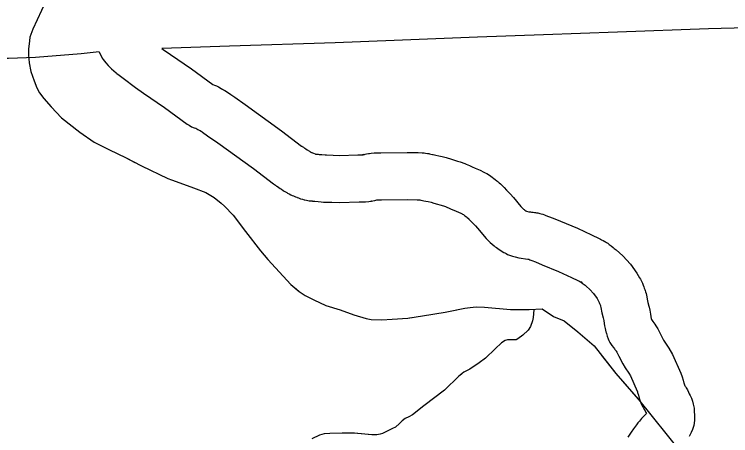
# Model space of a CAD drawing. Extents: x 1084508 to 1142749, y 1057638 to 1093403.
# Drawn here: x 1137803 to 1138518, y 1076410 to 1076831 of the extents above; entities that cross this region are included whole.
import ezdxf

# ---------------------------------------------------------------- set-up
doc = ezdxf.new("R2010")
doc.units = 0
doc.layers.add('Level 43', color=7, linetype='Continuous')
doc.layers.add('Level 46', color=7, linetype='Continuous')

msp = doc.modelspace()

# ---------------------------------------------------------------- linework, layer by layer
at = {"layer": 'Level 43'}
for points in [[(1137834.07, 1076844.57), (1137821.13, 1076816.5), (1137818.25, 1076808.59), (1137817.71, 1076804.99), (1137816.81, 1076796.53), (1137816.81, 1076791.13), (1137817.53, 1076782.85), (1137819.33, 1076774.4), (1137822.39, 1076764.86), (1137825.08, 1076757.84), (1137827.78, 1076753.16), (1137832.27, 1076747.41), (1137839.64, 1076739.13), (1137849.89, 1076728.15), (1137868.23, 1076713.76), (1137882.43, 1076703.68), (1137897.89, 1076695.94), (1137913.71, 1076688.39), (1137929.71, 1076680.11), (1137956.13, 1076667.33), (1137981.66, 1076657.98), (1137994.06, 1076653.48), (1138002.33, 1076648.44), (1138009.34, 1076642.68), (1138012.76, 1076639.62), (1138021.21, 1076630.81), (1138033.61, 1076614.25), (1138048.53, 1076595), (1138056.08, 1076586.54), (1138078.91, 1076561.35), (1138087.36, 1076554.51), (1138093.11, 1076550.38), (1138101.92, 1076546.06), (1138113.97, 1076540.3), (1138128.35, 1076535.98), (1138142.01, 1076531.12), (1138154.06, 1076527.34), (1138159.09, 1076526.44), (1138169.69, 1076526.08), (1138180.3, 1076526.62), (1138195.76, 1076527.88), (1138210.5, 1076530.04), (1138232.97, 1076533.64), (1138252.75, 1076537.78), (1138258.14, 1076538.32), (1138264.07, 1076539.04), (1138272.52, 1076538.68), (1138298.41, 1076536.52), (1138317.1, 1076536.34), (1138330.05, 1076537.24)], [(1137825.43, 1076757.24), (1137827.78, 1076753.16), (1137832.27, 1076747.41), (1137839.64, 1076739.13), (1137849.89, 1076728.15), (1137868.23, 1076713.76), (1137882.43, 1076703.68), (1137897.89, 1076695.94), (1137913.71, 1076688.39), (1137923.16, 1076683.49)], [(1137960.56, 1076665.71), (1137981.66, 1076657.98), (1137994.06, 1076653.48), (1138002.33, 1076648.44), (1138009.34, 1076642.68), (1138012.76, 1076639.62), (1138021.21, 1076630.81), (1138033.61, 1076614.25), (1138048.53, 1076595), (1138053.88, 1076589.01)], [(1138082.13, 1076558.75), (1138087.36, 1076554.51), (1138093.11, 1076550.38), (1138101.92, 1076546.06), (1138113.97, 1076540.3), (1138128.35, 1076535.98), (1138142.01, 1076531.12), (1138154.06, 1076527.34), (1138159.09, 1076526.44), (1138169.69, 1076526.08), (1138180.3, 1076526.62), (1138195.76, 1076527.88), (1138199.04, 1076528.36)], [(1138321.55, 1076536.19), (1138321.03, 1076528.25), (1138320.27, 1076524.93), (1138318.48, 1076519.55), (1138315.92, 1076515.71), (1138310.55, 1076510.6), (1138305.7, 1076507.01), (1138304.16, 1076506.25), (1138301.86, 1076506.25), (1138299.05, 1076506.25), (1138295.21, 1076506.25), (1138292.91, 1076505.48), (1138289.33, 1076503.18), (1138283.2, 1076497.03), (1138273.23, 1076487.82), (1138267.09, 1076482.96), (1138257.63, 1076476.82), (1138251.75, 1076473.75), (1138246.9, 1076469.65), (1138232.33, 1076455.84), (1138211.87, 1076440.23), (1138200.63, 1076431.27), (1138196.79, 1076428.97), (1138193.21, 1076427.43), (1138190.14, 1076425.13), (1138187.59, 1076422.57), (1138183.5, 1076418.73), (1138180.43, 1076417.45), (1138170.46, 1076412.59), (1138168.16, 1076411.82), (1138164.83, 1076411.06), (1138159.98, 1076411.06), (1138142.59, 1076412.85), (1138130.07, 1076412.85), (1138118.05, 1076412.59), (1138112.17, 1076412.08), (1138107.57, 1076410.8), (1138099.9, 1076407.22)], [(1138239.92, 1076535.1), (1138252.75, 1076537.78), (1138258.14, 1076538.32), (1138264.07, 1076539.04), (1138272.52, 1076538.68), (1138298.41, 1076536.52), (1138317.1, 1076536.34), (1138330.05, 1076537.24), (1138341.47, 1076529.51), (1138351.84, 1076525.19), (1138358.56, 1076519.72)], [(1138321.55, 1076536.18), (1138321.03, 1076528.25), (1138320.27, 1076524.93), (1138318.48, 1076519.55), (1138315.92, 1076515.71), (1138310.55, 1076510.6), (1138305.7, 1076507.01), (1138304.16, 1076506.25), (1138301.86, 1076506.25), (1138299.05, 1076506.25), (1138295.21, 1076506.25), (1138292.91, 1076505.48), (1138289.33, 1076503.18), (1138283.2, 1076497.03), (1138282.44, 1076496.33)], [(1138330.05, 1076537.24), (1138341.47, 1076529.51), (1138351.84, 1076525.19), (1138365.66, 1076513.95), (1138382.08, 1076500.11), (1138403.68, 1076472.45), (1138426.15, 1076446.52), (1138468.49, 1076393.78), (1138499.6, 1076367.85), (1138507.38, 1076357.47), (1138510.83, 1076345.37), (1138510.83, 1076316.84), (1138506.51, 1076258.05), (1138498.74, 1076228.66), (1138484.91, 1076211.37), (1138471.08, 1076190.62), (1138448.62, 1076167.28), (1138432.2, 1076145.67), (1138431.34, 1076135.3), (1138429.61, 1076097.26)], [(1138388.73, 1076491.59), (1138403.68, 1076472.45), (1138425.86, 1076446.85)], [(1138249.34, 1076471.72), (1138246.9, 1076469.65), (1138232.33, 1076455.84), (1138211.87, 1076440.23), (1138200.63, 1076431.27), (1138196.79, 1076428.97), (1138193.21, 1076427.43), (1138190.14, 1076425.13), (1138187.59, 1076422.57), (1138183.5, 1076418.73), (1138180.43, 1076417.45), (1138170.46, 1076412.59), (1138168.16, 1076411.82), (1138164.83, 1076411.06), (1138159.98, 1076411.06), (1138145.68, 1076412.53)]]:
    msp.add_lwpolyline(points, dxfattribs=at)
at = {"layer": 'Level 46'}
for p, q in [((1138150.56, 1076691.07), (1138151.13, 1076691.17)), ((1138159.46, 1076644.83), (1138158.88, 1076644.73)), ((1138394.18, 1076603.44), (1138395.47, 1076602.61)), ((1138369.94, 1076563.07), (1138368.63, 1076563.92))]:
    msp.add_line(p, q, dxfattribs=at)
for points in [[(1138737.17, 1076826.98), (1138713.21, 1076825.84), (1138661.63, 1076823.56), (1138601.98, 1076820.52), (1138534.43, 1076817.84), (1138496.07, 1076817.08), (1138405.16, 1076813.67), (1138331.48, 1076811.01), (1138265.49, 1076808.73), (1138182.03, 1076805.31), (1138123.09, 1076803.03), (1138017.5, 1076799.61), (1137950.11, 1076797.38)], [(1137887.53, 1076794.06), (1137869.5, 1076792.05), (1137823.7, 1076788.23), (1137796.82, 1076787.34), (1137767.19, 1076787.34), (1137739.81, 1076787.06), (1137731.32, 1076786.26), (1137723.01, 1076785.67), (1137702.53, 1076784.18), (1137670.67, 1076783.6), (1137623.75, 1076782.17), (1137583.16, 1076780.46), (1137564.98, 1076779.04), (1137514.41, 1076775.88), (1137491.14, 1076773.91), (1137471.71, 1076771.66), (1137447.9, 1076768.79), (1137430.71, 1076766.67), (1137414.06, 1076762.43), (1137399.94, 1076760.28), (1137378.91, 1076756.58)], [(1137887.52, 1076794.1), (1137888.63, 1076790.98), (1137890.1, 1076788.59), (1137890.6, 1076787.73), (1137891.48, 1076786.4), (1137892.63, 1076784.77), (1137893.96, 1076783.15), (1137896.41, 1076780.2), (1137899.69, 1076777), (1137904.47, 1076773.05), (1137905.24, 1076772.37), (1137907.36, 1076770.64), (1137911.31, 1076767.55), (1137923.63, 1076758.43), (1137931.6, 1076752.67), (1137952.77, 1076738.36), (1137975.49, 1076721.79), (1137977.24, 1076720.59), (1137979.84, 1076719.18), (1137982.31, 1076718.13), (1137983.86, 1076717.56), (1137984.99, 1076717.11), (1137986.01, 1076716.5), (1137987.37, 1076715.73), (1137988.3, 1076715.19), (1137989.84, 1076714.33), (1137990.29, 1076714.07), (1137990.62, 1076713.81), (1137995.8, 1076710.05), (1138006.15, 1076702.94), (1138041.6, 1076677.31), (1138061.68, 1076661.97), (1138063.64, 1076660.56), (1138064.77, 1076659.85), (1138064.93, 1076659.75), (1138065.57, 1076659.29), (1138067.03, 1076658.32), (1138068.42, 1076657.4), (1138069.56, 1076656.67), (1138071.32, 1076655.49), (1138072.27, 1076654.86), (1138073.68, 1076653.98), (1138074.9, 1076653.24), (1138075.58, 1076652.87), (1138077.19, 1076651.91), (1138078.97, 1076651.11), (1138080.41, 1076650.44), (1138081.7, 1076649.89), (1138083.7, 1076649.07), (1138084.89, 1076648.64), (1138085.35, 1076648.46), (1138086.68, 1076647.89), (1138088.69, 1076647.18), (1138090.48, 1076646.59), (1138092.24, 1076646.16), (1138092.58, 1076646.08), (1138093.07, 1076645.95), (1138094.54, 1076645.63), (1138095.77, 1076645.41), (1138096.01, 1076645.37), (1138097.14, 1076645.16), (1138099.22, 1076644.98), (1138100.13, 1076644.88), (1138100.48, 1076644.86), (1138101.23, 1076644.76), (1138102.84, 1076644.63), (1138106.09, 1076644.27), (1138109.37, 1076644.08), (1138111.41, 1076643.87), (1138119.98, 1076643.63), (1138127.49, 1076643.4), (1138147.27, 1076643.95), (1138150.4, 1076644.04), (1138152.08, 1076644.09), (1138153.56, 1076644.18), (1138156.79, 1076644.32), (1138159.46, 1076644.83)], [(1137950.11, 1076797.38), (1137951.43, 1076796.43), (1137958.58, 1076791.26), (1137979.83, 1076776.9), (1138001.15, 1076761.35), (1138002.75, 1076760.72), (1138004.69, 1076759.92), (1138006.71, 1076758.95), (1138008.38, 1076757.99), (1138009.78, 1076757.14), (1138010.66, 1076756.65), (1138011.5, 1076756.17), (1138013.13, 1076755.25), (1138016.77, 1076753.15), (1138019.02, 1076751.38), (1138022.97, 1076748.51), (1138033.28, 1076741.42), (1138069.69, 1076715.1), (1138089.72, 1076699.8), (1138090.01, 1076699.59), (1138090.28, 1076699.42), (1138091.48, 1076698.64), (1138092.28, 1076698.07), (1138093.07, 1076697.54), (1138094.02, 1076696.92), (1138095.3, 1076696.1), (1138097.51, 1076694.62), (1138097.82, 1076694.41), (1138098.28, 1076694.12), (1138098.46, 1076694.01), (1138098.94, 1076693.75), (1138099.59, 1076693.45), (1138099.93, 1076693.3), (1138100.55, 1076693.04), (1138101.46, 1076692.72), (1138103.24, 1076692.02), (1138103.62, 1076691.85), (1138104.1, 1076691.81), (1138105.11, 1076691.74), (1138106.18, 1076691.6), (1138107.38, 1076691.5), (1138110.05, 1076691.2), (1138113.18, 1076691.02), (1138114.5, 1076690.88), (1138121.34, 1076690.7), (1138127.56, 1076690.5), (1138145.9, 1076691.01), (1138149.03, 1076691.11), (1138150.04, 1076691.13), (1138151.13, 1076691.2), (1138151.27, 1076691.2), (1138150.56, 1076691.07)], [(1138151.13, 1076691.17), (1138151.46, 1076691.23), (1138152.55, 1076691.49), (1138153.14, 1076691.61), (1138154.6, 1076691.98), (1138156.47, 1076692.35), (1138157.38, 1076692.49), (1138159.07, 1076692.8), (1138162.25, 1076693.09), (1138165.3, 1076693.14), (1138168.98, 1076693.18), (1138195.07, 1076693.39), (1138206.15, 1076693.26), (1138210.1, 1076693.12), (1138211.99, 1076692.94), (1138213.48, 1076692.78), (1138215.46, 1076692.51), (1138216.92, 1076692.21), (1138217.49, 1076692.1), (1138218.86, 1076691.84), (1138220.33, 1076691.5), (1138221.1, 1076691.34), (1138223.65, 1076690.82), (1138226.84, 1076690.11), (1138229.94, 1076689.38), (1138234.22, 1076688.33), (1138239.59, 1076686.74), (1138242.53, 1076685.75), (1138245.29, 1076684.83), (1138248.15, 1076684.01), (1138252.68, 1076682.31), (1138254.13, 1076681.61), (1138255.65, 1076680.98), (1138257.34, 1076680.22), (1138260.14, 1076679.1), (1138263.11, 1076677.75), (1138268.19, 1076675.61), (1138271.82, 1076673.84), (1138272.98, 1076673.19), (1138274.64, 1076672.31), (1138277.55, 1076670.55), (1138280.17, 1076668.6), (1138281.86, 1076667.25), (1138282.95, 1076666.42), (1138284.62, 1076665.13), (1138285.43, 1076664.42), (1138285.93, 1076664.02), (1138287.1, 1076663.06), (1138288.48, 1076661.9), (1138289.71, 1076660.67), (1138290.15, 1076660.22), (1138291.26, 1076659.12), (1138291.95, 1076658.31), (1138294.38, 1076655.72), (1138297.98, 1076652.06), (1138301.31, 1076648.26), (1138308.58, 1076639.54), (1138311.01, 1076637.16), (1138311.32, 1076636.86), (1138311.41, 1076636.78), (1138311.89, 1076636.43), (1138312.84, 1076635.76), (1138313.61, 1076635.21), (1138314.31, 1076634.75), (1138316.77, 1076634.2), (1138318.2, 1076633.9), (1138318.34, 1076633.88), (1138319.19, 1076633.86), (1138320.94, 1076633.67), (1138322.35, 1076633.5), (1138323.28, 1076633.33), (1138324.27, 1076633.17), (1138325.6, 1076632.93), (1138327.76, 1076632.46), (1138329.12, 1076632.03), (1138330.68, 1076631.58), (1138332.35, 1076630.95), (1138333.81, 1076630.46), (1138336.42, 1076629.44), (1138340.83, 1076627.82), (1138348.27, 1076624.62), (1138365.39, 1076617.58), (1138379.32, 1076610.95), (1138386.93, 1076607.41), (1138388.28, 1076606.68), (1138388.42, 1076606.6), (1138389.23, 1076606.21), (1138391.1, 1076605.28), (1138392.57, 1076604.4), (1138393.38, 1076603.92), (1138394.18, 1076603.44)], [(1138158.88, 1076644.73), (1138160.8, 1076645.05), (1138162.87, 1076645.54), (1138163.71, 1076645.72), (1138164.77, 1076645.99), (1138165.17, 1076646.05), (1138165.2, 1076646.05), (1138165.97, 1076646.07), (1138169.42, 1076646.1), (1138194.99, 1076646.31), (1138205.02, 1076646.19), (1138206.98, 1076646.12), (1138207.29, 1076646.09), (1138207.59, 1076646.06), (1138207.7, 1076646.04), (1138208.63, 1076645.86), (1138209.11, 1076645.77), (1138210.41, 1076645.47), (1138211.78, 1076645.19), (1138213.78, 1076644.78), (1138216.28, 1076644.22), (1138218.95, 1076643.6), (1138221.92, 1076642.87), (1138225.45, 1076641.82), (1138227.63, 1076641.09), (1138231.27, 1076639.88), (1138233.33, 1076639.28), (1138234.13, 1076638.98), (1138234.88, 1076638.62), (1138236.99, 1076637.75), (1138238.94, 1076636.87), (1138241.68, 1076635.78), (1138244.19, 1076634.63), (1138248.72, 1076632.72), (1138249.93, 1076632.14), (1138250.41, 1076631.86), (1138251.32, 1076631.38), (1138251.4, 1076631.33), (1138252.91, 1076630.11), (1138254.36, 1076629.01), (1138254.62, 1076628.81), (1138255.09, 1076628.39), (1138256.33, 1076627.41), (1138256.66, 1076627.14), (1138256.68, 1076627.12), (1138256.88, 1076626.88), (1138260.42, 1076623.1), (1138263.45, 1076620.02), (1138265.51, 1076617.68), (1138273.95, 1076607.55), (1138278.04, 1076603.54), (1138279.93, 1076601.69), (1138281.89, 1076600.09), (1138283.05, 1076599.2), (1138284.27, 1076598.29), (1138285.67, 1076597.31), (1138286.99, 1076596.37), (1138288.69, 1076595.24), (1138290.15, 1076594.29), (1138291.69, 1076593.43), (1138292.57, 1076592.97), (1138293.9, 1076592.25), (1138295.51, 1076591.53), (1138297.39, 1076590.69), (1138300.53, 1076589.69), (1138303.1, 1076589.01), (1138306.83, 1076588.18), (1138309.16, 1076587.69), (1138313.2, 1076586.96), (1138315.84, 1076586.84), (1138315.92, 1076586.83), (1138316.62, 1076586.57), (1138317.75, 1076586.19), (1138319.72, 1076585.42), (1138323.41, 1076584.06), (1138330.01, 1076581.22), (1138346.3, 1076574.52), (1138359.28, 1076568.34), (1138365.75, 1076565.34), (1138366.5, 1076564.93), (1138367.67, 1076564.34), (1138368.42, 1076563.98), (1138368.44, 1076563.97), (1138369.25, 1076563.49), (1138369.94, 1076563.07)], [(1138395.47, 1076602.61), (1138397.04, 1076601.51), (1138398.07, 1076600.67), (1138399.01, 1076599.99), (1138400.86, 1076598.45), (1138402.09, 1076597.46), (1138403.87, 1076596.05), (1138410.69, 1076590.19), (1138418.3, 1076581.65), (1138424.6, 1076572.62), (1138427.2, 1076568.1), (1138428.21, 1076566.6), (1138429.53, 1076563.95), (1138430.09, 1076562.68), (1138430.84, 1076560.85), (1138431.5, 1076558.98), (1138431.93, 1076557.89), (1138432.46, 1076556.45), (1138432.87, 1076555.31), (1138433.25, 1076554.21), (1138433.81, 1076552.36), (1138434.2, 1076550.72), (1138434.56, 1076549.04), (1138435.01, 1076546.65), (1138435.57, 1076543.28), (1138436.18, 1076541.05), (1138436.3, 1076540.64), (1138437.04, 1076538.73), (1138437.72, 1076535.66), (1138438.39, 1076531.78), (1138438.88, 1076527.22), (1138438.91, 1076527.14), (1138439.18, 1076526.25), (1138440.48, 1076524.55), (1138441.53, 1076523.17), (1138442.55, 1076521.77), (1138443.62, 1076520.12), (1138445.56, 1076517.03), (1138448.55, 1076511.1), (1138451.36, 1076505.72), (1138452.53, 1076503.87), (1138456.66, 1076497.6), (1138460.3, 1076491.28), (1138468.4, 1076472.93), (1138469.89, 1076469.18), (1138470.79, 1076465.8), (1138471.66, 1076462.69), (1138471.75, 1076462.32), (1138471.82, 1076462.2), (1138472.69, 1076460.21), (1138473.12, 1076459.46), (1138473.93, 1076457.98), (1138475.04, 1076455.99), (1138476.14, 1076453.92), (1138477.02, 1076452.15), (1138477.87, 1076450.54), (1138479.14, 1076447.71), (1138480.22, 1076444.62), (1138481.01, 1076441.62), (1138481.72, 1076437.67), (1138481.95, 1076434.12), (1138482.29, 1076431.17), (1138482.29, 1076428.46), (1138482.29, 1076425.52), (1138481.54, 1076420.52), (1138480.24, 1076416.61), (1138478.93, 1076413.5), (1138476.74, 1076409.48)], [(1138368.63, 1076563.92), (1138369.28, 1076563.39), (1138370.08, 1076562.81), (1138371.11, 1076561.95), (1138372.81, 1076560.6), (1138373.9, 1076559.73), (1138377.62, 1076556.53), (1138381.28, 1076552.43), (1138384.8, 1076547.37), (1138387.04, 1076543.48), (1138387.37, 1076542.54), (1138387.96, 1076541.05), (1138388.2, 1076540.39), (1138388.35, 1076539.96), (1138388.38, 1076539.83), (1138388.65, 1076538.41), (1138389.53, 1076533.15), (1138390.89, 1076528.18), (1138391.67, 1076525.54), (1138391.7, 1076525.45), (1138391.74, 1076525.23), (1138392.31, 1076520.03), (1138392.82, 1076517.37), (1138393.24, 1076515.59), (1138393.72, 1076513.92), (1138393.85, 1076513.47), (1138394.13, 1076512.3), (1138394.88, 1076509.82), (1138395.89, 1076507.23), (1138396.71, 1076505.43), (1138397.59, 1076503.55), (1138399.54, 1076500.3), (1138401.2, 1076498.28), (1138402.13, 1076497.12), (1138402.59, 1076496.58), (1138403.06, 1076495.97), (1138403.79, 1076495.02), (1138403.79, 1076495.02), (1138403.93, 1076494.79), (1138404.51, 1076493.87), (1138406.65, 1076489.62), (1138410.56, 1076482.12), (1138413.03, 1076478.26), (1138416.55, 1076472.9), (1138418.23, 1076469.98), (1138424.97, 1076454.71), (1138425.11, 1076454.36), (1138425.38, 1076453.35), (1138426.11, 1076450.76), (1138426.82, 1076447.81), (1138427.84, 1076444.76), (1138429.36, 1076441.47), (1138429.89, 1076440.58), (1138430.04, 1076440.24), (1138431.08, 1076438.16), (1138431.96, 1076436.59), (1138432.75, 1076435.15), (1138433.69, 1076433.48), (1138434.27, 1076432.38), (1138434.28, 1076432.36), (1138434.01, 1076432.08), (1138429.37, 1076427.44), (1138427.09, 1076424.64), (1138425.58, 1076422.98), (1138424.11, 1076421.04), (1138421.13, 1076417.28), (1138418.79, 1076413.86), (1138415.7, 1076408.75)]]:
    msp.add_lwpolyline(points, dxfattribs=at)

doc.saveas('drawing.dxf')
